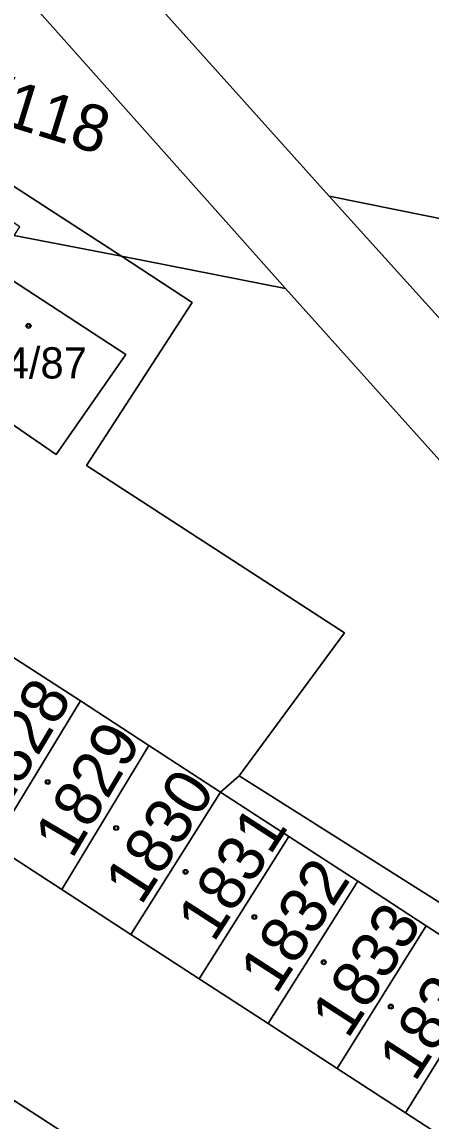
# Model space of a CAD drawing. Extents: x -598233 to -596890, y -1157848 to -1156431.
# Drawn here: x -597152.65 to -597137.73, y -1157647.79 to -1157607.67 of the extents above; entities that cross this region are included whole.
import ezdxf

# ---------------------------------------------------------------- set-up
doc = ezdxf.new("R2010")
doc.units = 0
for name, color, linetype in [('Level 1', 7, 'Continuous'), ('Level 4', 7, 'Continuous'), ('Level 5', 7, 'Continuous'), ('Level 57', 7, 'Continuous'), ('Level 60', 7, 'Continuous')]:
    doc.layers.add(name, color=color, linetype=linetype)

msp = doc.modelspace()

# ---------------------------------------------------------------- linework, layer by layer
at = {"layer": 'Level 1'}
for points in [[(-597143.03, -1157617.39), (-597165.35, -1157592.32)], [(-597156.05, -1157597.74), (-597141.44, -1157614.03)], [(-597144.73, -1157635.19), (-597124.59, -1157647.92), (-597112.62, -1157653.99), (-597115.75, -1157660.25), (-597114.28, -1157671.45), (-597118.54, -1157677.88), (-597228.54, -1157607.83), (-597232.29, -1157605.23), (-597228.65, -1157599.56)], [(-597170.16, -1157602.5), (-597149.02, -1157616.22)], [(-597141.44, -1157614.03), (-597133.07, -1157615.72), (-597132.36, -1157614.73), (-597125.31, -1157605.96), (-597103.25, -1157610.23), (-597101.03, -1157612.5), (-597102.52, -1157621.28), (-597086.98, -1157624.02), (-597085.91, -1157623.14)], [(-597141.44, -1157614.03), (-597132.71, -1157623.7)], [(-597152.94, -1157615.46), (-597149.02, -1157616.22)], [(-597144.73, -1157635.19), (-597140.88, -1157629.96), (-597150.3, -1157623.86), (-597146.44, -1157617.9), (-597149.02, -1157616.22)], [(-597149.02, -1157616.22), (-597143.03, -1157617.39)], [(-597153.71, -1157616.64), (-597148.86, -1157619.8), (-597151.4, -1157623.45), (-597156.06, -1157620.25)], [(-597143.03, -1157617.39), (-597102.66, -1157662.42)], [(-597150.52, -1157632.45), (-597153.02, -1157630.83)], [(-597150.52, -1157632.45), (-597153.71, -1157637.71)], [(-597148.02, -1157634.08), (-597150.52, -1157632.45)], [(-597151.2, -1157639.34), (-597148.02, -1157634.08)], [(-597145.4, -1157635.78), (-597148.02, -1157634.08)], [(-597145.4, -1157635.78), (-597144.73, -1157635.19)], [(-597148.68, -1157640.98), (-597145.4, -1157635.78)], [(-597142.91, -1157637.4), (-597145.4, -1157635.78)], [(-597153.71, -1157637.71), (-597151.2, -1157639.34)], [(-597142.91, -1157637.4), (-597146.18, -1157642.6)], [(-597140.4, -1157639.03), (-597142.91, -1157637.4)], [(-597151.2, -1157639.34), (-597148.68, -1157640.98)], [(-597143.67, -1157644.23), (-597140.4, -1157639.03)], [(-597137.9, -1157640.66), (-597140.4, -1157639.03)], [(-597137.9, -1157640.66), (-597141.15, -1157645.87)], [(-597135.42, -1157642.27), (-597137.9, -1157640.66)], [(-597148.68, -1157640.98), (-597146.18, -1157642.6)], [(-597138.66, -1157647.49), (-597135.42, -1157642.27)], [(-597146.18, -1157642.6), (-597143.67, -1157644.23)], [(-597143.67, -1157644.23), (-597141.15, -1157645.87)], [(-597141.15, -1157645.87), (-597138.66, -1157647.49)], [(-597152.92, -1157647.05), (-597150.4, -1157648.68)], [(-597138.66, -1157647.49), (-597136.15, -1157649.12)]]:
    msp.add_lwpolyline(points, dxfattribs=at)
at = {"layer": 'Level 5'}
for centre, radius in [((-597152.41, -1157618.76), 0.09), ((-597152.41, -1157618.76), 0.0521), ((-597151.71, -1157635.41), 0.09), ((-597151.71, -1157635.41), 0.0521), ((-597149.21, -1157637.09), 0.09), ((-597149.21, -1157637.09), 0.0521), ((-597146.68, -1157638.69), 0.09), ((-597146.68, -1157638.69), 0.0521), ((-597144.17, -1157640.34), 0.09), ((-597144.17, -1157640.34), 0.0521), ((-597141.64, -1157641.99), 0.09), ((-597141.64, -1157641.99), 0.0521), ((-597139.19, -1157643.61), 0.09), ((-597139.19, -1157643.61), 0.0521)]:
    msp.add_circle(centre, radius, dxfattribs=at)
at = {"layer": 'Level 60'}
for points in [[(-597184.82, -1157570.47), (-597189.61, -1157565.11), (-597207.64, -1157544.59), (-597206.37, -1157541.8), (-597203.52, -1157544.95), (-597188.18, -1157562.1), (-597179.82, -1157571.46), (-597164.9, -1157587.92), (-597156.05, -1157597.74), (-597141.44, -1157614.03), (-597132.71, -1157623.7), (-597113.59, -1157645.06), (-597108.44, -1157650.58), (-597097.5, -1157662.75), (-597102.66, -1157662.42), (-597143.03, -1157617.39), (-597165.35, -1157592.32), (-597174.68, -1157581.87)], [(-597170.16, -1157602.5), (-597165.35, -1157592.32), (-597143.03, -1157617.39), (-597149.02, -1157616.22)], [(-597104.38, -1157602.37), (-597085.91, -1157623.14), (-597086.98, -1157624.02), (-597102.52, -1157621.28), (-597101.03, -1157612.5), (-597103.25, -1157610.23), (-597125.31, -1157605.96), (-597132.36, -1157614.73), (-597133.07, -1157615.72), (-597141.44, -1157614.03), (-597156.05, -1157597.74), (-597154.99, -1157592.53), (-597144.13, -1157594.74), (-597145.6, -1157602.56), (-597128.62, -1157605.96), (-597126.99, -1157597.71)], [(-597152.73, -1157615.14), (-597155.2, -1157613.54), (-597157.72, -1157611.91), (-597160.23, -1157610.28), (-597162.76, -1157608.64), (-597165.29, -1157607.01), (-597167.78, -1157605.4), (-597170.26, -1157603.79), (-597170.63, -1157603.55), (-597170.16, -1157602.5), (-597149.02, -1157616.22), (-597152.94, -1157615.46)], [(-597085.91, -1157623.14), (-597081.29, -1157628.41), (-597103.37, -1157624.05), (-597103.94, -1157623.94), (-597101.9, -1157613.25), (-597118.1, -1157610.16), (-597119.67, -1157618.39), (-597121.1, -1157618.1), (-597121.63, -1157620.88), (-597131.72, -1157618.74), (-597132.71, -1157623.7), (-597141.44, -1157614.03), (-597133.07, -1157615.72), (-597132.36, -1157614.73), (-597125.31, -1157605.96), (-597103.25, -1157610.23), (-597101.03, -1157612.5), (-597102.52, -1157621.28), (-597086.98, -1157624.02)], [(-597156.06, -1157620.25), (-597153.71, -1157616.64), (-597148.86, -1157619.8), (-597151.4, -1157623.45)], [(-597153.02, -1157630.83), (-597150.52, -1157632.45), (-597153.71, -1157637.71), (-597156.24, -1157636.06)], [(-597150.52, -1157632.45), (-597148.02, -1157634.08), (-597151.2, -1157639.34), (-597153.71, -1157637.71)], [(-597145.4, -1157635.78), (-597148.68, -1157640.98), (-597151.2, -1157639.34), (-597148.02, -1157634.08)], [(-597145.4, -1157635.78), (-597142.91, -1157637.4), (-597146.18, -1157642.6), (-597148.68, -1157640.98)], [(-597142.91, -1157637.4), (-597140.4, -1157639.03), (-597143.67, -1157644.23), (-597146.18, -1157642.6)], [(-597140.4, -1157639.03), (-597137.9, -1157640.66), (-597141.15, -1157645.87), (-597143.67, -1157644.23)], [(-597137.9, -1157640.66), (-597135.42, -1157642.27), (-597138.66, -1157647.49), (-597141.15, -1157645.87)], [(-597135.42, -1157642.27), (-597132.91, -1157643.9), (-597136.15, -1157649.12), (-597138.66, -1157647.49)], [(-597153.84, -1157653.92), (-597156.36, -1157652.28), (-597152.92, -1157647.05), (-597150.4, -1157648.68)]]:
    msp.add_lwpolyline(points, close=True, dxfattribs=at)
for points in [[(-597152.94, -1157615.46), (-597149.02, -1157616.22), (-597146.44, -1157617.9), (-597150.3, -1157623.86), (-597140.88, -1157629.96), (-597144.73, -1157635.19), (-597145.4, -1157635.78), (-597148.02, -1157634.08), (-597150.52, -1157632.45), (-597153.02, -1157630.83)], [(-597124.59, -1157647.92), (-597144.73, -1157635.19), (-597140.88, -1157629.96), (-597150.3, -1157623.86), (-597146.44, -1157617.9), (-597149.02, -1157616.22), (-597143.03, -1157617.39), (-597102.66, -1157662.42)], [(-597156.06, -1157620.25), (-597151.4, -1157623.45), (-597148.86, -1157619.8), (-597153.71, -1157616.64)], [(-597183.95, -1157618.04), (-597181.44, -1157619.68), (-597178.87, -1157621.34), (-597176.36, -1157622.98), (-597173.84, -1157624.61), (-597171.33, -1157626.25), (-597168.82, -1157627.88), (-597166.3, -1157629.52), (-597163.79, -1157631.15), (-597161.27, -1157632.79), (-597158.76, -1157634.42), (-597156.24, -1157636.06), (-597153.71, -1157637.71), (-597151.2, -1157639.34), (-597148.68, -1157640.98), (-597146.18, -1157642.6), (-597143.67, -1157644.23), (-597141.15, -1157645.87), (-597138.66, -1157647.49), (-597136.15, -1157649.12)], [(-597150.4, -1157648.68), (-597152.92, -1157647.05), (-597155.44, -1157645.42), (-597157.95, -1157643.8), (-597160.48, -1157642.16), (-597162.98, -1157640.54), (-597165.5, -1157638.91), (-597168.03, -1157637.28), (-597170.54, -1157635.66), (-597173.05, -1157634.04), (-597175.57, -1157632.4), (-597178.12, -1157630.75), (-597180.61, -1157629.14), (-597183.14, -1157627.51)], [(-597135.42, -1157642.27), (-597137.9, -1157640.66), (-597140.4, -1157639.03), (-597142.91, -1157637.4), (-597145.4, -1157635.78), (-597144.73, -1157635.19), (-597124.59, -1157647.92)]]:
    msp.add_lwpolyline(points, dxfattribs=at)

# ---------------------------------------------------------------- texts
at = {"layer": 'Level 4'}
msp.add_text('324/87', height=1.14, dxfattribs=at).set_placement((-597154.942, -1157620.68))
for s, rotation, p in [('1828', 59.1116, (-597153.384, -1157636.679)), ('1829', 59.4396, (-597150.825, -1157638.26)), ('1830', 57.1069, (-597148.307, -1157639.955)), ('1831', 57.1069, (-597145.658, -1157641.307)), ('1832', 57.1069, (-597143.38, -1157643.21)), ('1833', 57.1069, (-597140.766, -1157644.829)), ('1834', 57.1069, (-597138.314, -1157646.405))]:
    msp.add_text(s, height=1.7, rotation=rotation, dxfattribs=at).set_placement(p)
at = {"layer": 'Level 57'}
msp.add_text('324/118', height=1.7, rotation=342.8397, dxfattribs=at).set_placement((-597157.632, -1157610.094))

doc.saveas('drawing.dxf')
